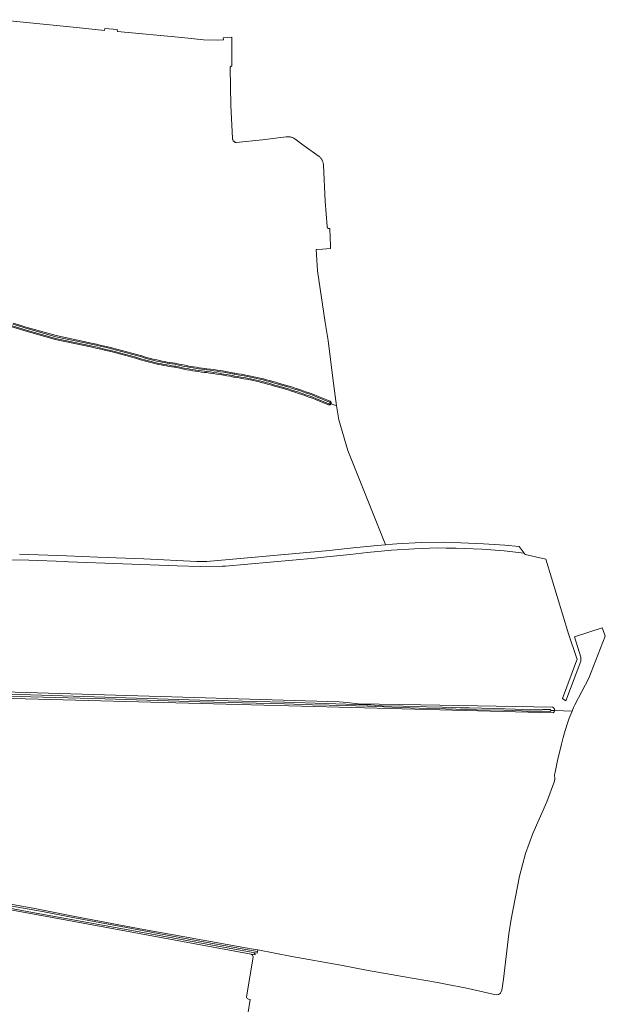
# Model space of a CAD drawing. Header units: metres. Extents: x 152610 to 160096, y 456114 to 462495.
# Tile 902 of 938: x 158220 to 158485, y 461864 to 462311. Entities that reach past the tile are written whole.
import ezdxf

# ---------------------------------------------------------------- set-up
doc = ezdxf.new("R2010")
doc.units = ezdxf.units.M
doc.header["$LTSCALE"] = 0.5
for name, color, linetype, lineweight in [('B-PV-GR-GRAS-GV', 251, 'CONTINUOUS', 13), ('B-PV-OG-TERREIN_OEVER-GV', 251, 'CONTINUOUS', 18), ('B-PV-OG-WATER_SLOOT-GV', 251, 'CONTINUOUS', 18), ('B-PV-VH-OPENVERHARDING_BETONSTRAATSTEEN-GV', 251, 'CONTINUOUS', 18)]:
    doc.layers.add(name, color=color, linetype=linetype, lineweight=lineweight)

msp = doc.modelspace()

# ---------------------------------------------------------------- linework, layer by layer
at = {"layer": 'B-PV-GR-GRAS-GV', "flags": 128}
for points in [[(158216.696, 462173.27), (158221.206, 462171.899), (158222.104, 462171.624), (158236.22, 462167.603), (158252.277, 462164.248), (158254.574, 462163.732), (158256.866, 462163.201), (158259.154, 462162.655), (158261.438, 462162.093), (158263.718, 462161.515), (158265.995, 462160.922), (158268.267, 462160.313), (158270.535, 462159.689), (158272.798, 462159.05), (158275.058, 462158.395), (158277.291, 462157.731), (158278.444, 462157.414), (158279.604, 462157.112), (158280.768, 462156.825), (158281.935, 462156.554), (158283.106, 462156.298), (158284.28, 462156.058), (158285.457, 462155.833), (158286.637, 462155.624), (158287.82, 462155.431), (158289.005, 462155.253), (158290.194, 462155.091), (158290.682, 462155.029), (158292.002, 462154.721), (158293.297, 462154.435), (158294.595, 462154.164), (158295.896, 462153.909), (158297.201, 462153.67), (158298.508, 462153.446), (158299.818, 462153.238), (158301.13, 462153.046), (158302.445, 462152.87), (158303.762, 462152.709), (158304.67, 462152.608), (158306.23, 462152.412), (158307.788, 462152.2), (158309.343, 462151.973), (158310.896, 462151.729), (158312.447, 462151.47), (158313.995, 462151.195), (158315.539, 462150.904), (158317.08, 462150.598), (158317.397, 462150.533), (158318.825, 462150.314), (158320.266, 462150.077), (158321.704, 462149.825), (158323.139, 462149.556), (158324.571, 462149.272), (158326, 462148.972), (158327.426, 462148.657), (158328.848, 462148.326), (158330.266, 462147.979), (158331.681, 462147.616), (158333.091, 462147.238), (158334.497, 462146.845), (158335.899, 462146.436), (158337.093, 462146.074), (158338.711, 462145.622), (158340.333, 462145.153), (158341.95, 462144.668), (158343.563, 462144.167), (158345.171, 462143.651), (158346.773, 462143.12), (158348.371, 462142.574), (158349.964, 462142.013), (158351.551, 462141.436), (158353.132, 462140.845), (158354.517, 462140.312), (158360.52, 462137.882), (158360.627, 462137.828), (158360.726, 462137.76), (158360.814, 462137.679), (158360.892, 462137.587), (158360.956, 462137.486), (158361.007, 462137.378), (158361.042, 462137.263), (158361.062, 462137.145), (158361.066, 462137.025), (158361.055, 462136.905), (158361.027, 462136.789), (158360.999, 462136.716), (158362.63, 462136.093), (158363.522, 462135.752), (158361.968, 462147.114), (158359.673, 462165.335), (158358.338, 462173.599), (158354.796, 462197.01), (158354.172, 462206.708), (158357.073, 462206.92), (158360.787, 462207.191), (158360.732, 462208.351), (158360.362, 462216.192), (158360.233, 462216.183), (158360.104, 462216.191), (158359.977, 462216.214), (158359.854, 462216.253), (158359.736, 462216.307), (158359.626, 462216.375), (158359.525, 462216.456), (158359.436, 462216.549), (158359.358, 462216.652), (158359.293, 462216.764), (158359.243, 462216.883), (158359.208, 462217.008), (158359.19, 462217.12), (158358.318, 462228.679), (158357.582, 462244.913), (158357.562, 462245.21), (158357.526, 462245.506), (158357.474, 462245.799), (158357.406, 462246.089), (158357.323, 462246.375), (158357.225, 462246.656), (158357.111, 462246.932), (158356.984, 462247.201), (158356.841, 462247.463), (158356.685, 462247.716), (158356.516, 462247.961), (158356.333, 462248.197), (158356.139, 462248.422), (158355.932, 462248.637), (158355.714, 462248.84), (158355.562, 462248.97), (158348.75, 462253.793), (158344.553, 462256.947), (158344.313, 462257.104), (158344.065, 462257.248), (158343.808, 462257.378), (158343.545, 462257.493), (158343.276, 462257.593), (158343.002, 462257.678), (158342.723, 462257.748), (158342.442, 462257.803), (158342.157, 462257.841), (158341.871, 462257.864), (158341.584, 462257.87), (158341.297, 462257.861), (158341.01, 462257.835), (158340.726, 462257.794), (158340.62, 462257.775), (158329.844, 462256.467), (158317.995, 462255.223), (158317.815, 462255.263), (158317.639, 462255.319), (158317.468, 462255.389), (158317.304, 462255.474), (158317.148, 462255.573), (158317.002, 462255.685), (158316.865, 462255.809), (158316.74, 462255.945), (158316.627, 462256.091), (158316.527, 462256.246), (158316.441, 462256.409), (158316.37, 462256.58), (158316.313, 462256.755), (158316.272, 462256.935), (158316.246, 462257.118), (158316.238, 462257.254), (158315.555, 462272.02), (158315.146, 462289.232), (158315.183, 462289.345), (158315.234, 462289.453), (158315.299, 462289.553), (158315.376, 462289.643), (158315.465, 462289.722), (158315.564, 462289.789), (158315.671, 462289.842), (158315.784, 462289.88), (158315.901, 462289.902), (158316.02, 462289.909), (158316.014, 462303.036), (158312.093, 462302.769), (158312.199, 462301.814), (158309.394, 462301.761), (158303.097, 462301.92), (158293.308, 462302.978), (158264.045, 462305.624), (158263.985, 462306.549), (158258.275, 462307.057), (158258.197, 462306.127), (158245.497, 462307.397), (158210.533, 462311.008)], [(158219.565, 462068.469), (158240.864, 462067.703), (158255.203, 462067.059), (158275.999, 462066.268), (158300.087, 462065.151), (158304.679, 462065.125), (158360.107, 462070.084), (158370.949, 462071.221), (158380.457, 462072.252), (158385.748, 462072.694), (158385.602, 462073.11), (158368.608, 462115.533), (158364.515, 462129.425), (158363.522, 462135.752), (158362.63, 462136.093), (158360.999, 462136.716), (158360.984, 462136.677), (158360.927, 462136.571), (158360.856, 462136.475), (158360.773, 462136.388), (158360.679, 462136.314), (158360.576, 462136.252), (158360.466, 462136.205), (158360.35, 462136.173), (158360.231, 462136.156), (158360.111, 462136.156), (158359.992, 462136.171), (158359.876, 462136.202), (158359.844, 462136.214), (158353.857, 462138.638), (158352.494, 462139.162), (158350.928, 462139.747), (158349.357, 462140.318), (158347.781, 462140.874), (158346.199, 462141.414), (158344.613, 462141.94), (158343.021, 462142.45), (158341.425, 462142.946), (158339.824, 462143.426), (158338.219, 462143.891), (158336.59, 462144.346), (158335.386, 462144.711), (158334.003, 462145.114), (158332.616, 462145.502), (158331.224, 462145.875), (158329.829, 462146.233), (158328.43, 462146.575), (158327.027, 462146.902), (158325.621, 462147.213), (158324.211, 462147.509), (158322.798, 462147.789), (158321.383, 462148.054), (158319.964, 462148.303), (158318.543, 462148.536), (158317.079, 462148.76), (158316.724, 462148.833), (158315.197, 462149.137), (158313.67, 462149.424), (158312.141, 462149.696), (158310.609, 462149.952), (158309.074, 462150.193), (158307.536, 462150.418), (158305.997, 462150.627), (158304.458, 462150.82), (158303.553, 462150.921), (158302.216, 462151.084), (158300.88, 462151.264), (158299.547, 462151.459), (158298.215, 462151.67), (158296.887, 462151.898), (158295.561, 462152.141), (158294.238, 462152.4), (158292.919, 462152.675), (158291.603, 462152.966), (158290.363, 462153.255), (158289.959, 462153.307), (158288.75, 462153.471), (158287.541, 462153.652), (158286.335, 462153.85), (158285.131, 462154.063), (158283.931, 462154.292), (158282.733, 462154.537), (158281.539, 462154.798), (158280.348, 462155.074), (158279.162, 462155.367), (158277.979, 462155.675), (158276.795, 462156), (158274.551, 462156.668), (158272.303, 462157.319), (158270.051, 462157.955), (158267.795, 462158.576), (158265.535, 462159.182), (158263.27, 462159.772), (158261.002, 462160.346), (158258.73, 462160.905), (158256.454, 462161.449), (158254.174, 462161.977), (158251.896, 462162.489), (158235.789, 462165.854), (158221.593, 462169.898), (158220.681, 462170.177), (158216.175, 462171.547)], [(158212.522, 462005.891), (158364.74, 462001.448), (158368.247, 462001.064), (158373.274, 462000.513), (158401.747, 462000), (158461.572, 461998.922), (158462.227, 461998.318), (158462.448, 461997.854), (158462.486, 461997.507), (158462.475, 461997.459), (158470.363, 461997.191), (158471.014, 461998.752), (158471.663, 462000), (158477.957, 462012.112), (158485.428, 462031.272), (158484.154, 462034.641), (158484.017, 462035.003), (158471.479, 462030.909), (158474.258, 462021.724), (158474.258, 462019.819), (158467.511, 462001.801), (158466.003, 462002.913), (158472.433, 462020.058), (158472.591, 462020.693), (158472.433, 462021.566), (158468.702, 462032.281), (158458.455, 462066.128), (158449.041, 462068.274), (158448.619, 462068.832), (158439.501, 462069.899), (158429.423, 462070.689), (158417.71, 462071.167), (158413.255, 462071.166), (158409.276, 462071.225), (158398.882, 462070.836), (158388.434, 462070.21), (158377.37, 462069.197), (158369.647, 462068.262), (158358.999, 462067.262), (158353.673, 462066.644), (158343.514, 462065.716), (158313.148, 462062.942), (158311.666, 462062.921), (158301.652, 462062.776), (158291.136, 462063.162), (158241.81, 462064.975), (158240.298, 462065.03), (158223.777, 462065.637), (158164.866, 462066.556)], [(158202.696, 461911.768), (158225.78, 461907.787), (158244.756, 461903.983), (158275.82, 461898.031), (158293.657, 461894.885), (158324.695, 461889.349), (158327.72, 461888.774), (158343.209, 461885.829), (158365.418, 461881.854), (158377.143, 461879.671), (158393.441, 461876.701), (158409.27, 461873.965), (158413.756, 461873.124), (158421.823, 461871.612), (158435.1, 461868.536), (158436.11, 461868.43), (158436.926, 461868.607), (158437.83, 461869.192), (158438.468, 461870.485), (158439.223, 461875.488), (158441.659, 461896.055), (158442.749, 461902.745), (158446.494, 461922.329), (158449.27, 461932.631), (158452.568, 461941.614), (158458.93, 461955.993), (158462.375, 461965.38), (158462.532, 461966.392), (158462.445, 461968.262), (158462.617, 461969.479), (158463.695, 461974.736), (158465.488, 461982.146), (158466.335, 461985.169), (158467.24, 461988.396), (158468.436, 461992.142), (158469.017, 461993.962), (158470.363, 461997.191), (158462.475, 461997.459), (158462.411, 461997.187), (158462.217, 461996.852), (158461.797, 461996.339), (158324.726, 462000), (158074.366, 462006.688)], [(158323.274, 461859.7), (158324.315, 461866.248), (158324.283, 461866.243), (158323.547, 461866.4), (158322.919, 461866.775), (158322.677, 461867.293), (158325.679, 461885.687), (158325.55, 461886.074), (158325.266, 461886.49), (158324.685, 461886.925), (158242.706, 461902.067), (158181.604, 461913.158)]]:
    msp.add_lwpolyline(points, dxfattribs=at)
at = {"layer": 'B-PV-OG-TERREIN_OEVER-GV', "flags": 128}
for points in [[(158216.175, 462171.547), (158220.681, 462170.177), (158221.593, 462169.898), (158235.789, 462165.854), (158251.896, 462162.489), (158254.174, 462161.977), (158256.454, 462161.449), (158258.73, 462160.905), (158261.002, 462160.346), (158263.27, 462159.772), (158265.535, 462159.182), (158267.795, 462158.576), (158270.051, 462157.955), (158272.303, 462157.319), (158274.551, 462156.668), (158276.795, 462156), (158277.979, 462155.675), (158279.162, 462155.367), (158280.348, 462155.074), (158281.539, 462154.798), (158282.733, 462154.537), (158283.931, 462154.292), (158285.131, 462154.063), (158286.335, 462153.85), (158287.541, 462153.652), (158288.75, 462153.471), (158289.959, 462153.307), (158290.363, 462153.255), (158291.603, 462152.966), (158292.919, 462152.675), (158294.238, 462152.4), (158295.561, 462152.141), (158296.887, 462151.898), (158298.215, 462151.67), (158299.547, 462151.459), (158300.88, 462151.264), (158302.216, 462151.084), (158303.553, 462150.921), (158304.458, 462150.82), (158305.997, 462150.627), (158307.536, 462150.418), (158309.074, 462150.193), (158310.609, 462149.952), (158312.141, 462149.696), (158313.67, 462149.424), (158315.197, 462149.137), (158316.724, 462148.833), (158317.079, 462148.76), (158318.543, 462148.536), (158319.964, 462148.303), (158321.383, 462148.054), (158322.798, 462147.789), (158324.211, 462147.509), (158325.621, 462147.213), (158327.027, 462146.902), (158328.43, 462146.575), (158329.829, 462146.233), (158331.224, 462145.875), (158332.616, 462145.502), (158334.003, 462145.114), (158335.386, 462144.711), (158336.59, 462144.346), (158338.219, 462143.891), (158339.824, 462143.426), (158341.425, 462142.946), (158343.021, 462142.45), (158344.613, 462141.94), (158346.199, 462141.414), (158347.781, 462140.874), (158349.357, 462140.318), (158350.928, 462139.747), (158352.494, 462139.162), (158353.857, 462138.638), (158359.844, 462136.214), (158359.876, 462136.202), (158359.992, 462136.171), (158360.111, 462136.156), (158360.231, 462136.156), (158360.35, 462136.173), (158360.466, 462136.205), (158360.576, 462136.252), (158360.679, 462136.314), (158360.773, 462136.388), (158360.856, 462136.475), (158360.927, 462136.571), (158360.984, 462136.677), (158360.999, 462136.716), (158360.658, 462136.873), (158360.658, 462136.87), (158360.622, 462136.797), (158360.573, 462136.732), (158360.513, 462136.678), (158360.443, 462136.637), (158360.366, 462136.611), (158360.286, 462136.6), (158360.205, 462136.606), (158360.126, 462136.627), (158360.054, 462136.663), (158360.032, 462136.677), (158354.04, 462139.103), (158352.671, 462139.629), (158351.101, 462140.216), (158349.525, 462140.789), (158347.945, 462141.346), (158346.359, 462141.888), (158344.768, 462142.415), (158343.172, 462142.927), (158341.571, 462143.424), (158339.966, 462143.906), (158338.356, 462144.372), (158336.729, 462144.826), (158335.528, 462145.19), (158334.14, 462145.595), (158332.748, 462145.984), (158331.351, 462146.359), (158329.951, 462146.718), (158328.546, 462147.061), (158327.138, 462147.389), (158325.726, 462147.702), (158324.311, 462147.999), (158322.893, 462148.28), (158321.472, 462148.546), (158320.048, 462148.796), (158318.621, 462149.03), (158317.167, 462149.253), (158316.823, 462149.323), (158315.292, 462149.628), (158313.76, 462149.916), (158312.226, 462150.189), (158310.688, 462150.446), (158309.149, 462150.687), (158307.606, 462150.913), (158306.062, 462151.123), (158304.517, 462151.317), (158303.611, 462151.418), (158302.28, 462151.58), (158300.95, 462151.759), (158299.622, 462151.953), (158298.297, 462152.164), (158296.974, 462152.39), (158295.654, 462152.632), (158294.337, 462152.89), (158293.024, 462153.164), (158291.714, 462153.453), (158290.452, 462153.748), (158290.024, 462153.802), (158288.821, 462153.966), (158287.619, 462154.146), (158286.419, 462154.342), (158285.222, 462154.554), (158284.028, 462154.782), (158282.837, 462155.026), (158281.649, 462155.285), (158280.465, 462155.561), (158279.285, 462155.852), (158278.108, 462156.158), (158276.933, 462156.481), (158274.691, 462157.147), (158272.441, 462157.8), (158270.185, 462158.437), (158267.926, 462159.059), (158265.662, 462159.665), (158263.395, 462160.256), (158261.123, 462160.832), (158258.848, 462161.391), (158256.568, 462161.936), (158254.285, 462162.465), (158252.002, 462162.977), (158235.909, 462166.34), (158221.735, 462170.377), (158220.827, 462170.655), (158216.32, 462172.025)], [(158216.551, 462172.791), (158221.06, 462171.421), (158221.962, 462171.145), (158236.1, 462167.117), (158252.171, 462163.759), (158254.463, 462163.245), (158256.751, 462162.715), (158259.036, 462162.169), (158261.317, 462161.608), (158263.594, 462161.031), (158265.867, 462160.439), (158268.136, 462159.831), (158270.4, 462159.208), (158272.661, 462158.569), (158274.917, 462157.915), (158277.153, 462157.25), (158278.315, 462156.931), (158279.481, 462156.627), (158280.651, 462156.339), (158281.825, 462156.066), (158283.002, 462155.809), (158284.183, 462155.567), (158285.367, 462155.341), (158286.553, 462155.131), (158287.743, 462154.937), (158288.934, 462154.758), (158290.128, 462154.595), (158290.594, 462154.536), (158291.891, 462154.233), (158293.192, 462153.946), (158294.496, 462153.674), (158295.803, 462153.418), (158297.114, 462153.178), (158298.427, 462152.953), (158299.743, 462152.744), (158301.061, 462152.551), (158302.381, 462152.374), (158303.704, 462152.212), (158304.611, 462152.111), (158306.166, 462151.916), (158307.718, 462151.705), (158309.268, 462151.478), (158310.816, 462151.236), (158312.362, 462150.977), (158313.905, 462150.703), (158315.444, 462150.413), (158316.981, 462150.108), (158317.308, 462150.04), (158318.746, 462149.82), (158320.182, 462149.584), (158321.615, 462149.333), (158323.044, 462149.065), (158324.471, 462148.782), (158325.895, 462148.484), (158327.315, 462148.169), (158328.732, 462147.839), (158330.145, 462147.494), (158331.554, 462147.133), (158332.959, 462146.756), (158334.36, 462146.364), (158335.756, 462145.957), (158336.953, 462145.594), (158338.575, 462145.141), (158340.192, 462144.673), (158341.804, 462144.189), (158343.413, 462143.69), (158345.016, 462143.176), (158346.614, 462142.646), (158348.207, 462142.102), (158349.795, 462141.542), (158351.378, 462140.967), (158352.955, 462140.377), (158354.334, 462139.847), (158360.332, 462137.419), (158360.484, 462137.364), (158360.549, 462137.315), (158360.603, 462137.255), (158360.644, 462137.185), (158360.671, 462137.109), (158360.683, 462137.029), (158360.678, 462136.948), (158360.658, 462136.873), (158360.999, 462136.716), (158361.027, 462136.789), (158361.055, 462136.905), (158361.066, 462137.025), (158361.062, 462137.145), (158361.042, 462137.263), (158361.007, 462137.378), (158360.956, 462137.486), (158360.892, 462137.587), (158360.814, 462137.679), (158360.726, 462137.76), (158360.627, 462137.828), (158360.52, 462137.882), (158354.517, 462140.312), (158353.132, 462140.845), (158351.551, 462141.436), (158349.964, 462142.013), (158348.371, 462142.574), (158346.773, 462143.12), (158345.171, 462143.651), (158343.563, 462144.167), (158341.95, 462144.668), (158340.333, 462145.153), (158338.711, 462145.622), (158337.093, 462146.074), (158335.899, 462146.436), (158334.497, 462146.845), (158333.091, 462147.238), (158331.681, 462147.616), (158330.266, 462147.979), (158328.848, 462148.326), (158327.426, 462148.657), (158326, 462148.972), (158324.571, 462149.272), (158323.139, 462149.556), (158321.704, 462149.825), (158320.266, 462150.077), (158318.825, 462150.314), (158317.397, 462150.533), (158317.08, 462150.598), (158315.539, 462150.904), (158313.995, 462151.195), (158312.447, 462151.47), (158310.896, 462151.729), (158309.343, 462151.973), (158307.788, 462152.2), (158306.23, 462152.412), (158304.67, 462152.608), (158303.762, 462152.709), (158302.445, 462152.87), (158301.13, 462153.046), (158299.818, 462153.238), (158298.508, 462153.446), (158297.201, 462153.67), (158295.896, 462153.909), (158294.595, 462154.164), (158293.297, 462154.435), (158292.002, 462154.721), (158290.682, 462155.029), (158290.194, 462155.091), (158289.005, 462155.253), (158287.82, 462155.431), (158286.637, 462155.624), (158285.457, 462155.833), (158284.28, 462156.058), (158283.106, 462156.298), (158281.935, 462156.554), (158280.768, 462156.825), (158279.604, 462157.112), (158278.444, 462157.414), (158277.291, 462157.731), (158275.058, 462158.395), (158272.798, 462159.05), (158270.535, 462159.689), (158268.267, 462160.313), (158265.995, 462160.922), (158263.718, 462161.515), (158261.438, 462162.093), (158259.154, 462162.655), (158256.866, 462163.201), (158254.574, 462163.732), (158252.277, 462164.248), (158236.22, 462167.603), (158222.104, 462171.624), (158221.206, 462171.899), (158216.696, 462173.27)], [(158074.366, 462006.688), (158324.726, 462000), (158461.797, 461996.339), (158462.217, 461996.852), (158462.411, 461997.187), (158462.475, 461997.459), (158460.7, 461997.514), (158460.701, 461997.511), (158460.685, 461997.245), (158460.584, 461997.117), (158460.219, 461997.047), (158456.909, 461997.111), (158450.13, 461997.202), (158447.536, 461997.289), (158439.436, 461997.593), (158427.032, 461997.825), (158412.938, 461998.203), (158405.375, 461998.436), (158388.566, 461998.908), (158377.576, 461999.362), (158372.254, 461999.598), (158367.716, 461999.719), (158352.621, 462000), (158339.865, 462000.417), (158301.446, 462001.426), (158258.281, 462002.76), (158224.693, 462003.739), (158184.578, 462005.047)], [(158184.602, 462005.847), (158224.718, 462004.538), (158258.305, 462003.56), (158301.469, 462002.226), (158339.888, 462001.216), (158377.12, 462000), (158379.017, 461999.965), (158384.106, 461999.652), (158393.652, 461999.438), (158404.076, 461999.19), (158411.419, 461998.983), (158419.545, 461998.746), (158423.725, 461998.685), (158435.176, 461998.396), (158444.599, 461998.023), (158450.82, 461997.839), (158457.166, 461997.912), (158460.049, 461997.985), (158460.348, 461997.958), (158460.6, 461997.756), (158460.7, 461997.514), (158462.475, 461997.459), (158462.486, 461997.507), (158462.448, 461997.854), (158462.227, 461998.318), (158461.572, 461998.922), (158401.747, 462000), (158373.274, 462000.513), (158368.247, 462001.064), (158364.74, 462001.448), (158212.522, 462005.891)], [(158181.604, 461913.158), (158242.706, 461902.067), (158324.685, 461886.925), (158326.557, 461886.523), (158326.575, 461886.688), (158326.404, 461887.092), (158326.096, 461887.455), (158325.717, 461887.676), (158302.99, 461891.697), (158282.206, 461895.453), (158251.307, 461901.064), (158223.896, 461906.134), (158199.137, 461910.847)], [(158215.339, 461908.772), (158226.565, 461906.811), (158230.849, 461906.015), (158243.012, 461903.671), (158255.947, 461901.254), (158268.093, 461898.952), (158282.582, 461896.18), (158296.383, 461893.683), (158323.215, 461888.811), (158327.575, 461888.007), (158327.72, 461888.774), (158324.695, 461889.349), (158293.657, 461894.885), (158275.82, 461898.031), (158244.756, 461903.983), (158225.78, 461907.787), (158202.696, 461911.768)]]:
    msp.add_lwpolyline(points, dxfattribs=at)
at = {"layer": 'B-PV-OG-WATER_SLOOT-GV', "flags": 128}
for points in [[(158216.32, 462172.025), (158220.827, 462170.655), (158221.735, 462170.377), (158235.909, 462166.34), (158252.002, 462162.977), (158254.285, 462162.465), (158256.568, 462161.936), (158258.848, 462161.391), (158261.123, 462160.832), (158263.395, 462160.256), (158265.662, 462159.665), (158267.926, 462159.059), (158270.185, 462158.437), (158272.441, 462157.8), (158274.691, 462157.147), (158276.933, 462156.481), (158278.108, 462156.158), (158279.285, 462155.852), (158280.465, 462155.561), (158281.649, 462155.285), (158282.837, 462155.026), (158284.028, 462154.782), (158285.222, 462154.554), (158286.419, 462154.342), (158287.619, 462154.146), (158288.821, 462153.966), (158290.024, 462153.802), (158290.452, 462153.748), (158291.714, 462153.453), (158293.024, 462153.164), (158294.337, 462152.89), (158295.654, 462152.632), (158296.974, 462152.39), (158298.297, 462152.164), (158299.622, 462151.953), (158300.95, 462151.759), (158302.28, 462151.58), (158303.611, 462151.418), (158304.517, 462151.317), (158306.062, 462151.123), (158307.606, 462150.913), (158309.149, 462150.687), (158310.688, 462150.446), (158312.226, 462150.189), (158313.76, 462149.916), (158315.292, 462149.628), (158316.823, 462149.323), (158317.167, 462149.253), (158318.621, 462149.03), (158320.048, 462148.796), (158321.472, 462148.546), (158322.893, 462148.28), (158324.311, 462147.999), (158325.726, 462147.702), (158327.138, 462147.389), (158328.546, 462147.061), (158329.951, 462146.718), (158331.351, 462146.359), (158332.748, 462145.984), (158334.14, 462145.595), (158335.528, 462145.19), (158336.729, 462144.826), (158338.356, 462144.372), (158339.966, 462143.906), (158341.571, 462143.424), (158343.172, 462142.927), (158344.768, 462142.415), (158346.359, 462141.888), (158347.945, 462141.346), (158349.525, 462140.789), (158351.101, 462140.216), (158352.671, 462139.629), (158354.04, 462139.103), (158360.032, 462136.677), (158360.054, 462136.663), (158360.126, 462136.627), (158360.205, 462136.606), (158360.286, 462136.6), (158360.366, 462136.611), (158360.443, 462136.637), (158360.513, 462136.678), (158360.573, 462136.732), (158360.622, 462136.797), (158360.658, 462136.87), (158360.658, 462136.873), (158360.678, 462136.948), (158360.683, 462137.029), (158360.671, 462137.109), (158360.644, 462137.185), (158360.603, 462137.255), (158360.549, 462137.315), (158360.484, 462137.364), (158360.332, 462137.419), (158354.334, 462139.847), (158352.955, 462140.377), (158351.378, 462140.967), (158349.795, 462141.542), (158348.207, 462142.102), (158346.614, 462142.646), (158345.016, 462143.176), (158343.413, 462143.69), (158341.804, 462144.189), (158340.192, 462144.673), (158338.575, 462145.141), (158336.953, 462145.594), (158335.756, 462145.957), (158334.36, 462146.364), (158332.959, 462146.756), (158331.554, 462147.133), (158330.145, 462147.494), (158328.732, 462147.839), (158327.315, 462148.169), (158325.895, 462148.484), (158324.471, 462148.782), (158323.044, 462149.065), (158321.615, 462149.333), (158320.182, 462149.584), (158318.746, 462149.82), (158317.308, 462150.04), (158316.981, 462150.108), (158315.444, 462150.413), (158313.905, 462150.703), (158312.362, 462150.977), (158310.816, 462151.236), (158309.268, 462151.478), (158307.718, 462151.705), (158306.166, 462151.916), (158304.611, 462152.111), (158303.704, 462152.212), (158302.381, 462152.374), (158301.061, 462152.551), (158299.743, 462152.744), (158298.427, 462152.953), (158297.114, 462153.178), (158295.803, 462153.418), (158294.496, 462153.674), (158293.192, 462153.946), (158291.891, 462154.233), (158290.594, 462154.536), (158290.128, 462154.595), (158288.934, 462154.758), (158287.743, 462154.937), (158286.553, 462155.131), (158285.367, 462155.341), (158284.183, 462155.567), (158283.002, 462155.809), (158281.825, 462156.066), (158280.651, 462156.339), (158279.481, 462156.627), (158278.315, 462156.931), (158277.153, 462157.25), (158274.917, 462157.915), (158272.661, 462158.569), (158270.4, 462159.208), (158268.136, 462159.831), (158265.867, 462160.439), (158263.594, 462161.031), (158261.317, 462161.608), (158259.036, 462162.169), (158256.751, 462162.715), (158254.463, 462163.245), (158252.171, 462163.759), (158236.1, 462167.117), (158221.962, 462171.145), (158221.06, 462171.421), (158216.551, 462172.791)], [(158184.578, 462005.047), (158224.693, 462003.739), (158258.281, 462002.76), (158301.446, 462001.426), (158339.865, 462000.417), (158352.621, 462000), (158367.716, 461999.719), (158372.254, 461999.598), (158377.576, 461999.362), (158388.566, 461998.908), (158405.375, 461998.436), (158412.938, 461998.203), (158427.032, 461997.825), (158439.436, 461997.593), (158447.536, 461997.289), (158450.13, 461997.202), (158456.909, 461997.111), (158460.219, 461997.047), (158460.584, 461997.117), (158460.685, 461997.245), (158460.701, 461997.511), (158460.7, 461997.514), (158460.6, 461997.756), (158460.348, 461997.958), (158460.049, 461997.985), (158457.166, 461997.912), (158450.82, 461997.839), (158444.599, 461998.023), (158435.176, 461998.396), (158423.725, 461998.685), (158419.545, 461998.746), (158411.419, 461998.983), (158404.076, 461999.19), (158393.652, 461999.438), (158384.106, 461999.652), (158379.017, 461999.965), (158377.12, 462000), (158339.888, 462001.216), (158301.469, 462002.226), (158258.305, 462003.56), (158224.718, 462004.538), (158184.602, 462005.847)], [(158199.137, 461910.847), (158223.896, 461906.134), (158251.307, 461901.064), (158282.206, 461895.453), (158302.99, 461891.697), (158325.717, 461887.676), (158327.425, 461887.29), (158327.575, 461888.007), (158323.215, 461888.811), (158296.383, 461893.683), (158282.582, 461896.18), (158268.093, 461898.952), (158255.947, 461901.254), (158243.012, 461903.671), (158230.849, 461906.015), (158226.565, 461906.811), (158215.339, 461908.772)]]:
    msp.add_lwpolyline(points, dxfattribs=at)
at = {"layer": 'B-PV-VH-OPENVERHARDING_BETONSTRAATSTEEN-GV', "flags": 128}
msp.add_lwpolyline([(158164.866, 462066.556), (158223.777, 462065.637), (158240.298, 462065.03), (158241.81, 462064.975), (158291.136, 462063.162), (158301.652, 462062.776), (158311.666, 462062.921), (158313.148, 462062.942), (158343.514, 462065.716), (158353.673, 462066.644), (158358.999, 462067.262), (158369.647, 462068.262), (158377.37, 462069.197), (158388.434, 462070.21), (158398.882, 462070.836), (158409.276, 462071.225), (158413.255, 462071.166), (158417.71, 462071.167), (158429.423, 462070.689), (158439.501, 462069.899), (158448.619, 462068.832), (158446.313, 462071.916), (158439.878, 462072.479), (158430.095, 462073.166), (158419.829, 462073.558), (158411.863, 462073.793), (158401.882, 462073.75), (158390.816, 462073.117), (158388.923, 462072.959), (158385.748, 462072.694), (158380.457, 462072.252), (158370.949, 462071.221), (158360.107, 462070.084), (158304.679, 462065.125), (158300.087, 462065.151), (158275.999, 462066.268), (158255.203, 462067.059), (158240.864, 462067.703), (158219.565, 462068.469)], dxfattribs=at)

doc.saveas('drawing.dxf')
